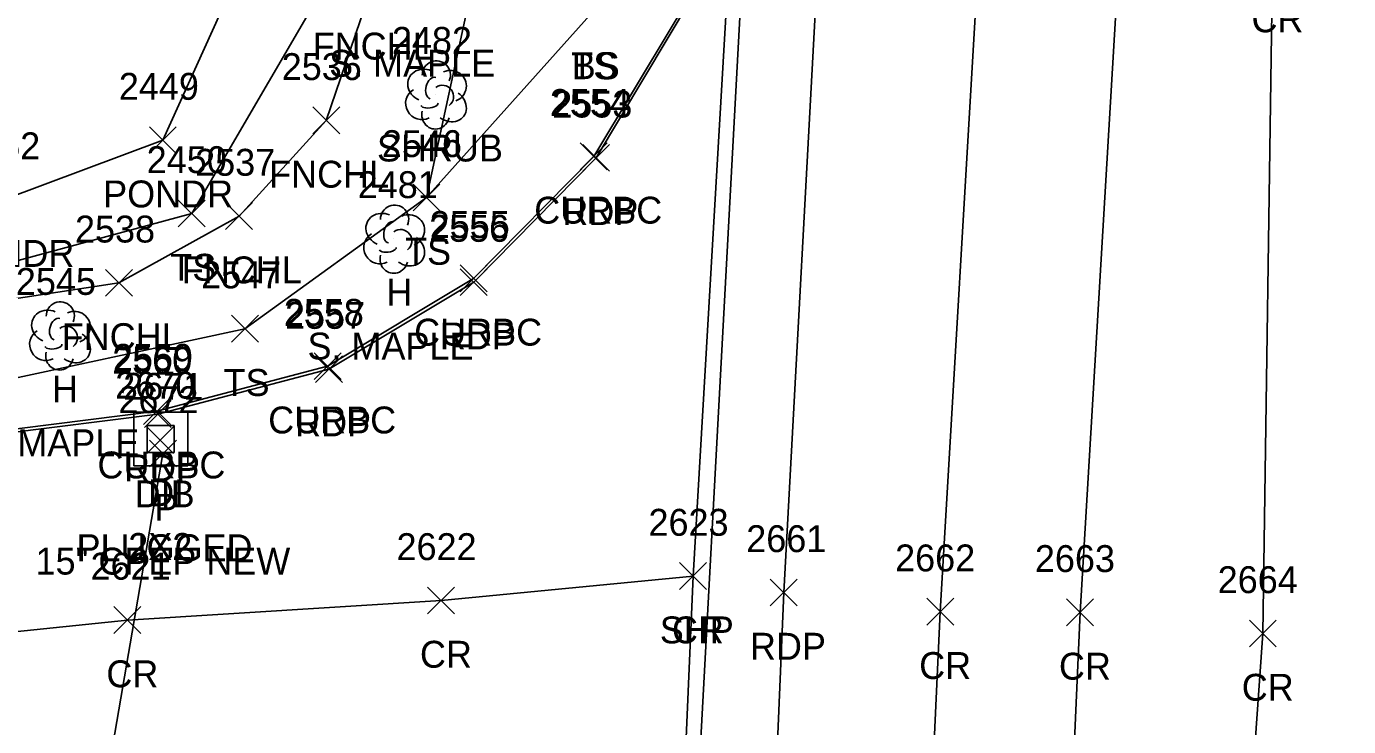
# Model space of a CAD drawing. Extents: x 1462089 to 1464015, y 730534 to 736144.
# Drawn here: x 1463139.5 to 1463237.8, y 733778.4 to 733830.5 of the extents above; entities that cross this region are included whole.
import ezdxf

# ---------------------------------------------------------------- set-up
doc = ezdxf.new("R2010")
doc.units = 0
for name, color, linetype in [('D_A', 7, 'Continuous'), ('D_C', 7, 'Continuous'), ('D_I', 7, 'Continuous'), ('D_TIC', 7, 'Continuous'), ('DCP', 7, 'Continuous'), ('DS', 7, 'Continuous'), ('L_A', 7, 'Continuous'), ('L_C', 7, 'Continuous'), ('L_I', 7, 'Continuous'), ('L_TIC', 7, 'Continuous'), ('LAWE', 7, 'Continuous'), ('LELB', 7, 'Continuous'), ('LFNC', 7, 'Continuous'), ('LSH', 7, 'Continuous'), ('LTD', 7, 'Continuous'), ('P_A', 7, 'Continuous'), ('P_I', 7, 'Continuous'), ('P_TIC', 7, 'Continuous'), ('PET', 7, 'Continuous'), ('PRC', 7, 'Continuous'), ('PSP', 7, 'Continuous'), ('R_A', 7, 'Continuous'), ('R_I', 7, 'Continuous'), ('R_TIC', 7, 'Continuous'), ('RC', 7, 'Continuous')]:
    doc.layers.add(name, color=color, linetype=linetype)

msp = doc.modelspace()

# ---------------------------------------------------------------- linework, layer by layer
at = {"layer": 'D_TIC'}
for points in [[(1463148.448, 733798.708), (1463150.448, 733800.708)], [(1463150.448, 733798.708), (1463148.448, 733800.708)], [(1463148.653, 733797.715), (1463150.653, 733799.715)], [(1463150.653, 733797.715), (1463148.653, 733799.715)]]:
    msp.add_lwpolyline(points, dxfattribs=at)
at = {"layer": 'DCP'}
for points in [[(1463194.328, 733864.644), (1463186.538, 733720.201)], [(1463149.653, 733798.715), (1463145.241, 733773.021)]]:
    msp.add_lwpolyline(points, dxfattribs=at)
at = {"layer": 'DS'}
for p, q in [((1463147.495, 733801.797), (1463151.495, 733801.797)), ((1463147.495, 733797.797), (1463147.495, 733801.797)), ((1463151.495, 733801.797), (1463151.495, 733797.797)), ((1463148.495, 733798.797), (1463148.495, 733800.797)), ((1463148.495, 733800.797), (1463150.495, 733800.797)), ((1463150.495, 733800.797), (1463150.495, 733798.797)), ((1463149.5, 733799.798), (1463149.5, 733799.798)), ((1463149.5, 733799.798), (1463149.5, 733799.798)), ((1463150.495, 733798.797), (1463148.495, 733798.797)), ((1463151.495, 733797.797), (1463147.495, 733797.797))]:
    msp.add_line(p, q, dxfattribs=at)
at = {"layer": 'L_TIC'}
for points in [[(1463160.799, 733822.478), (1463162.799, 733824.478)], [(1463162.799, 733822.478), (1463160.799, 733824.478)], [(1463148.647, 733821.011), (1463150.647, 733823.011)], [(1463150.647, 733821.011), (1463148.647, 733823.011)], [(1463168.244, 733816.75), (1463170.244, 733818.75)], [(1463170.244, 733816.75), (1463168.244, 733818.75)], [(1463168.244, 733816.75), (1463170.244, 733818.75)], [(1463170.244, 733816.75), (1463168.244, 733818.75)], [(1463150.795, 733815.559), (1463152.795, 733817.559)], [(1463152.795, 733815.559), (1463150.795, 733817.559)], [(1463154.31, 733815.365), (1463156.31, 733817.365)], [(1463156.31, 733815.365), (1463154.31, 733817.365)], [(1463145.382, 733810.4), (1463147.382, 733812.4)], [(1463147.382, 733810.4), (1463145.382, 733812.4)], [(1463154.752, 733806.992), (1463156.752, 733808.992)], [(1463156.752, 733806.992), (1463154.752, 733808.992)]]:
    msp.add_lwpolyline(points, dxfattribs=at)
at = {"layer": 'LAWE'}
msp.add_lwpolyline([(1463134.05, 733954.725), (1463143.25, 733949.417), (1463143.146, 733941.586), (1463145.197, 733937.234), (1463150.131, 733934.938), (1463159.764, 733924.718), (1463159.51, 733911.962), (1463158.805, 733882.496), (1463156.436, 733837.036), (1463149.647, 733822.011), (1463137.846, 733817.59), (1463129.995, 733820.922), (1463121.49, 733827.798), (1463120.329, 733844.241)], dxfattribs=at)
at = {"layer": 'LELB'}
for points in [[(1463178.451, 734143.719), (1463177.619, 734120.71), (1463177.585, 734074.067), (1463181.716, 734022.438), (1463174.171, 734019.849), (1463172.733, 734009.162), (1463181.906, 733964.094), (1463180.892, 733918.357), (1463174.132, 733883.409), (1463175.374, 733864.172), (1463173.231, 733836.228), (1463169.244, 733817.75)], [(1463135.034, 733962.179), (1463149.807, 733951.764), (1463146.61, 733941.536), (1463146.308, 733938.874), (1463151.993, 733941.543), (1463165.109, 733926.589), (1463166.042, 733912.513), (1463165.065, 733882.329), (1463163.199, 733836.102), (1463151.795, 733816.559), (1463134.67, 733811.913), (1463127.591, 733816.493)], [(1463187.772, 733885.935), (1463189.51, 733877.63), (1463189.172, 733864.477), (1463185.327, 733838.053), (1463181.595, 733831.543), (1463169.244, 733817.75), (1463155.752, 733807.992), (1463135.187, 733803.572), (1463118.542, 733801.484), (1463107.417, 733801.406)]]:
    msp.add_lwpolyline(points, dxfattribs=at)
at = {"layer": 'LFNC'}
msp.add_lwpolyline([(1463135.82, 733965.077), (1463155.333, 733958.636), (1463162.014, 733953.97), (1463167.704, 733943.288), (1463168.809, 733933.179), (1463167.881, 733902.996), (1463167.091, 733877.315), (1463165.034, 733833.005), (1463161.799, 733823.478), (1463155.31, 733816.365), (1463146.382, 733811.4), (1463134.869, 733809.632), (1463124.11, 733813.488), (1463116.762, 733818.882), (1463115.056, 733828.728), (1463113.413, 733841.076)], dxfattribs=at)
at = {"layer": 'LSH'}
msp.add_line((1463169.933, 733825.425), (1463169.933, 733825.425), dxfattribs=at)
msp.add_line((1463169.933, 733825.425), (1463169.933, 733825.425), dxfattribs=at)
msp.add_arc((1463169.98, 733826.859), 1.047, 335.52715, 180.95627, dxfattribs=at)
for centre, major_axis, ratio, start_param, end_param in [((1463169.142, 733826.092), (1.21, -0.512), 0.895232, 1.570796, 4.712389), ((1463170.975, 733826.009), (-1.141, -0.483), 0.949671, 1.570796, 4.712389), ((1463169.725, 733825.884), (-0.208, -0.792), 0.645439, 3.141593, 6.283185), ((1463168.85, 733824.717), (0.584, -1.042), 0.959034, 3.141593, 6.283185), ((1463170.433, 733825.259), (-0.5, 0.667), 0.989748, 3.141593, 6.283185), ((1463170.934, 733824.592), (-1.09, 0.792), 0.841452, 1.570796, 4.712389), ((1463169.475, 733824.675), (-0.625, -0.083), 0.423636, 0, 3.141593), ((1463169.934, 733823.925), (0.265, 1.061), 0.942809, 1.570796, 4.712389)]:
    msp.add_ellipse(centre, major_axis=major_axis, ratio=ratio, start_param=start_param, end_param=end_param, dxfattribs=at)
at = {"layer": 'LTD'}
for p, q in [((1463166.826, 733814.701), (1463166.826, 733814.701)), ((1463166.826, 733814.701), (1463166.826, 733814.701)), ((1463141.985, 733807.509), (1463141.985, 733807.509)), ((1463141.985, 733807.509), (1463141.985, 733807.509))]:
    msp.add_line(p, q, dxfattribs=at)
for centre in [(1463166.873, 733816.135), (1463142.032, 733808.943)]:
    msp.add_arc(centre, 1.047, 335.52715, 180.95627, dxfattribs=at)
for centre, major_axis, ratio, start_param, end_param in [((1463166.034, 733815.368), (1.21, -0.512), 0.895232, 1.570796, 4.712389), ((1463167.868, 733815.285), (-1.141, -0.483), 0.949671, 1.570796, 4.712389), ((1463166.618, 733815.16), (-0.208, -0.792), 0.645439, 3.141593, 6.283185), ((1463165.743, 733813.993), (0.584, -1.042), 0.959034, 3.141593, 6.283185), ((1463167.326, 733814.535), (-0.5, 0.667), 0.989748, 3.141593, 6.283185), ((1463167.826, 733813.868), (-1.09, 0.792), 0.841452, 1.570796, 4.712389), ((1463166.368, 733813.951), (-0.625, -0.083), 0.423636, 0, 3.141593), ((1463166.826, 733813.201), (0.265, 1.061), 0.942809, 1.570796, 4.712389), ((1463141.193, 733808.176), (1.21, -0.512), 0.895232, 1.570796, 4.712389), ((1463141.776, 733807.967), (-0.208, -0.792), 0.645439, 3.141593, 6.283185), ((1463143.026, 733808.093), (-1.141, -0.483), 0.949671, 1.570796, 4.712389), ((1463140.902, 733806.8), (0.584, -1.042), 0.959034, 3.141593, 6.283185), ((1463142.485, 733807.342), (-0.5, 0.667), 0.989748, 3.141593, 6.283185), ((1463141.527, 733806.759), (-0.625, -0.083), 0.423636, 0, 3.141593), ((1463142.985, 733806.676), (-1.09, 0.792), 0.841452, 1.570796, 4.712389), ((1463141.985, 733806.009), (0.265, 1.061), 0.942809, 1.570796, 4.712389)]:
    msp.add_ellipse(centre, major_axis=major_axis, ratio=ratio, start_param=start_param, end_param=end_param, dxfattribs=at)
at = {"layer": 'P_TIC'}
for points in [[(1463180.852, 733819.693), (1463182.852, 733821.693)], [(1463182.852, 733819.693), (1463180.852, 733821.693)], [(1463171.75, 733810.454), (1463173.75, 733812.454)], [(1463173.75, 733810.454), (1463171.75, 733812.454)], [(1463160.991, 733803.985), (1463162.991, 733805.985)], [(1463162.991, 733803.985), (1463160.991, 733805.985)], [(1463148.277, 733800.645), (1463150.277, 733802.645)], [(1463150.277, 733800.645), (1463148.277, 733802.645)], [(1463188.05, 733788.599), (1463190.05, 733790.599)], [(1463190.05, 733788.599), (1463188.05, 733790.599)], [(1463188.05, 733788.599), (1463190.05, 733790.599)], [(1463190.05, 733788.599), (1463188.05, 733790.599)], [(1463194.794, 733787.382), (1463196.794, 733789.382)], [(1463196.794, 733787.382), (1463194.794, 733789.382)], [(1463169.325, 733786.788), (1463171.325, 733788.788)], [(1463171.325, 733786.788), (1463169.325, 733788.788)], [(1463146.018, 733785.335), (1463148.018, 733787.335)], [(1463148.018, 733785.335), (1463146.018, 733787.335)], [(1463206.426, 733785.95), (1463208.426, 733787.95)], [(1463208.426, 733785.95), (1463206.426, 733787.95)], [(1463216.813, 733785.901), (1463218.813, 733787.901)], [(1463218.813, 733785.901), (1463216.813, 733787.901)], [(1463230.399, 733784.333), (1463232.399, 733786.333)], [(1463232.399, 733784.333), (1463230.399, 733786.333)]]:
    msp.add_lwpolyline(points, dxfattribs=at)
at = {"layer": 'PET'}
for points in [[(1463203.105, 734019.167), (1463201.741, 733964.334), (1463200.826, 733918.063), (1463199.325, 733869.856), (1463198.453, 733837.371), (1463195.794, 733788.382), (1463193.762, 733740.388), (1463189.948, 733694.057), (1463186.218, 733644.129), (1463178.299, 733562.354), (1463173.061, 733518.902), (1463167.54, 733475.943), (1463162.643, 733438.248), (1463155.292, 733389.186)], [(1463191.906, 733838.475), (1463190.671, 733835.476), (1463181.852, 733820.693), (1463172.75, 733811.454), (1463161.991, 733804.985), (1463149.277, 733801.645), (1463126.402, 733798.753), (1463117.688, 733796.431), (1463107.084, 733791.408), (1463089.878, 733780.524), (1463079.243, 733768.85), (1463070.485, 733752.499), (1463065.326, 733736.284), (1463064.175, 733726.628), (1463060.14, 733676.477)]]:
    msp.add_lwpolyline(points, dxfattribs=at)
at = {"layer": 'PRC'}
for points in [[(1463215.188, 734017.403), (1463213.246, 733964.17), (1463212.713, 733918.287), (1463210.504, 733869.485), (1463210.318, 733836.277), (1463207.426, 733786.95), (1463204.898, 733732.178), (1463201.281, 733692.844), (1463197.145, 733640.94), (1463189.481, 733561.096), (1463184.103, 733515.992), (1463179.263, 733478.056), (1463173.047, 733431.971), (1463166.537, 733387.928)], [(1463226.225, 734016.91), (1463224.484, 733963.112), (1463223.017, 733916.36), (1463220.632, 733868.877), (1463220.757, 733836.132), (1463217.813, 733786.901), (1463215.363, 733731.492), (1463212.256, 733691.951), (1463207.891, 733639.469), (1463200.953, 733560.156), (1463195.256, 733512.527), (1463190.257, 733475.819), (1463184.256, 733428.992), (1463177.497, 733386.208)], [(1463237.77, 734016.397), (1463235.711, 733961.604), (1463234.889, 733915.525), (1463233.211, 733867.853), (1463232.126, 733835.029), (1463231.399, 733785.333), (1463227.746, 733733.581), (1463224.142, 733690.297), (1463219.974, 733638.182), (1463211.858, 733560.323), (1463206.748, 733509.815), (1463201.849, 733474.253), (1463195.707, 733430.165), (1463188.537, 733383.461)], [(1463074.896, 733675.154), (1463077.289, 733706.297), (1463078.092, 733724.347), (1463082.039, 733744.249), (1463090.571, 733759.82), (1463101.295, 733771.164), (1463116.959, 733780.244), (1463130.672, 733784.635), (1463147.018, 733786.335), (1463170.325, 733787.788), (1463189.05, 733789.599)]]:
    msp.add_lwpolyline(points, dxfattribs=at)
at = {"layer": 'PSP'}
msp.add_lwpolyline([(1463196.877, 734018.952), (1463195.122, 733964.59), (1463194.118, 733918.314), (1463192.982, 733878.42), (1463191.906, 733838.475), (1463189.05, 733789.599), (1463187.097, 733744.373), (1463183.329, 733694.353), (1463179.793, 733644.068), (1463171.745, 733563.406), (1463166.54, 733519.617), (1463161.251, 733477.256), (1463160.288, 733471.361), (1463155.465, 733437.103), (1463151.689, 733409.079)], dxfattribs=at)
at = {"layer": 'R_TIC'}
for points in [[(1463180.668, 733819.805), (1463182.668, 733821.805)], [(1463182.668, 733819.805), (1463180.668, 733821.805)], [(1463171.744, 733810.735), (1463173.744, 733812.735)], [(1463173.744, 733810.735), (1463171.744, 733812.735)], [(1463160.896, 733804.206), (1463162.896, 733806.206)], [(1463162.896, 733804.206), (1463160.896, 733806.206)], [(1463148.208, 733800.861), (1463150.208, 733802.861)], [(1463150.208, 733800.861), (1463148.208, 733802.861)]]:
    msp.add_lwpolyline(points, dxfattribs=at)
at = {"layer": 'RC'}
msp.add_lwpolyline([(1463187.772, 733885.935), (1463187.94, 733886.394), (1463191.114, 733883.54), (1463192.708, 733878.363), (1463191.579, 733838.482), (1463190.527, 733835.536), (1463181.668, 733820.805), (1463172.744, 733811.735), (1463161.896, 733805.206), (1463149.208, 733801.861), (1463126.413, 733798.999), (1463117.621, 733796.664), (1463106.899, 733791.62), (1463089.837, 733780.736), (1463079.087, 733768.93), (1463070.192, 733752.588), (1463065.209, 733736.34), (1463064.046, 733727.515), (1463064.175, 733726.628), (1463063.533, 733726.541)], dxfattribs=at)

# ---------------------------------------------------------------- texts
at = {"layer": 'D_A'}
for s, p in [('DIB', (1463147.55, 733794.708)), ('DI', (1463148.556, 733794.798)), ('P', (1463149.031, 733793.715))]:
    msp.add_text(s, height=2, dxfattribs=at).set_placement(p)
at = {"layer": 'D_C'}
for s, p in [('PLUGGED', (1463143.235, 733790.708)), ('2X2', (1463147.075, 733790.798)), ('15" CPEP NEW', (1463140.188, 733789.715))]:
    msp.add_text(s, height=2, dxfattribs=at).set_placement(p)
at = {"layer": 'D_I'}
for s, p in [('2670', (1463146.107, 733802.798)), ('2671', (1463146.708, 733802.708)), ('2672', (1463146.346, 733801.715))]:
    msp.add_text(s, height=2, dxfattribs=at).set_placement(p)
at = {"layer": 'L_A'}
for s, p in [('FNCHL', (1463160.782, 733828.005)), ('TS', (1463180.004, 733826.543)), ('BS', (1463180.036, 733826.543)), ('SHRUB', (1463165.563, 733820.425)), ('FNCHL', (1463157.547, 733818.478)), ('PONDR', (1463145.214, 733817.011)), ('PONDR', (1463133.413, 733812.59)), ('TS', (1463167.653, 733812.75)), ('TS', (1463167.653, 733812.75)), ('TS', (1463150.205, 733811.559)), ('FNCHL', (1463151.058, 733811.365)), ('H', (1463166.259, 733809.701)), ('FNCHL', (1463142.13, 733806.4)), ('TS', (1463154.162, 733802.992)), ('H', (1463141.418, 733802.509))]:
    msp.add_text(s, height=2, dxfattribs=at).set_placement(p)
at = {"layer": 'L_C'}
for p in [(1463162.008, 733826.726), (1463160.401, 733805.701), (1463135.56, 733798.509)]:
    msp.add_text('S. MAPLE', height=2, dxfattribs=at).set_placement(p)
at = {"layer": 'L_I'}
for s, p in [('2482', (1463166.674, 733828.425)), ('2536', (1463158.485, 733826.478)), ('2449', (1463146.379, 733825.011)), ('2452', (1463134.586, 733820.59)), ('2546', (1463165.929, 733820.75)), ('2546', (1463165.929, 733820.75)), ('2450', (1463148.449, 733819.559)), ('2537', (1463152.05, 733819.365)), ('2481', (1463164.133, 733817.701)), ('2538', (1463143.122, 733814.4)), ('2547', (1463152.492, 733810.992)), ('2545', (1463138.725, 733810.509))]:
    msp.add_text(s, height=2, dxfattribs=at).set_placement(p)
at = {"layer": 'P_A'}
for s, p in [('CR', (1463230.559, 733830.029)), ('RDP', (1463179.34, 733815.693)), ('RDP', (1463170.238, 733806.454)), ('RDP', (1463159.479, 733799.985)), ('RDP', (1463146.765, 733796.645)), ('SHP', (1463186.585, 733784.599)), ('CR', (1463187.483, 733784.599)), ('RDP', (1463193.282, 733783.382)), ('CR', (1463168.758, 733782.788)), ('CR', (1463145.451, 733781.335)), ('CR', (1463205.859, 733781.95)), ('CR', (1463216.246, 733781.901)), ('CR', (1463229.832, 733780.333))]:
    msp.add_text(s, height=2, dxfattribs=at).set_placement(p)
at = {"layer": 'P_I'}
for s, p in [('2553', (1463178.593, 733823.693)), ('2556', (1463169.435, 733814.454)), ('2557', (1463158.731, 733807.985)), ('2560', (1463145.883, 733804.645)), ('2623', (1463185.743, 733792.599)), ('2623', (1463185.743, 733792.599)), ('2661', (1463193.007, 733791.382)), ('2622', (1463167.018, 733790.788)), ('2662', (1463204.071, 733789.95)), ('2621', (1463144.278, 733789.335)), ('2663', (1463214.458, 733789.901)), ('2664', (1463228.045, 733788.333))]:
    msp.add_text(s, height=2, dxfattribs=at).set_placement(p)
at = {"layer": 'R_A'}
for p in [(1463177.251, 733815.805), (1463168.327, 733806.735), (1463157.479, 733800.206), (1463144.79, 733796.861)]:
    msp.add_text('CURBC', height=2, dxfattribs=at).set_placement(p)
at = {"layer": 'R_I'}
for s, p in [('2554', (1463178.409, 733823.805)), ('2555', (1463169.485, 733814.735)), ('2558', (1463158.637, 733808.206)), ('2559', (1463145.94, 733804.861))]:
    msp.add_text(s, height=2, dxfattribs=at).set_placement(p)

doc.saveas('drawing.dxf')
